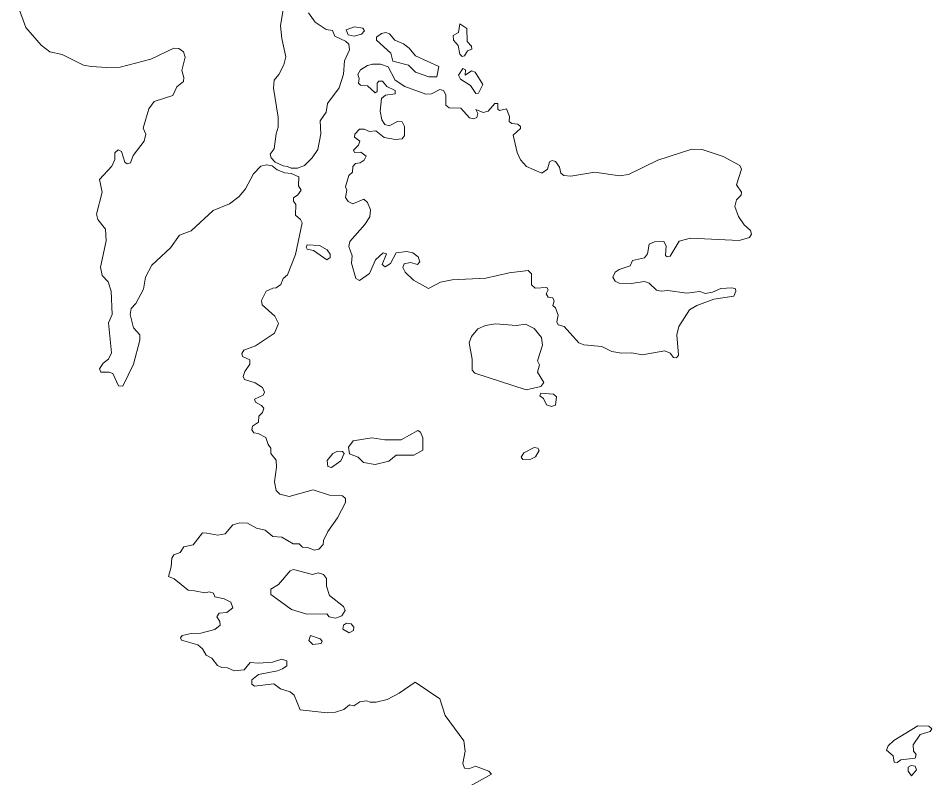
# Model space of a CAD drawing. Extents: x 369010 to 739155, y 6377141 to 6616555.
# Drawn here: x 445131 to 446888, y 6473731 to 6475191 of the extents above; entities that cross this region are included whole.
import ezdxf

# ---------------------------------------------------------------- set-up
doc = ezdxf.new("R2010")
doc.units = 0
doc.header["$LTSCALE"] = 40
doc.layers.add('1', color=7, linetype='Continuous', lineweight=13)

msp = doc.modelspace()

# ---------------------------------------------------------------- linework, layer by layer
at = {"layer": '1'}
for points in [[(445281.4, 6474814.17), (445291.83, 6474856.53), (445286.86, 6474880.7), (445310.36, 6474906.68), (445316.16, 6474919.59), (445316.16, 6474932.5), (445322.94, 6474938.13), (445329.4, 6474934.98), (445335.52, 6474914.63), (445340.32, 6474910.82), (445346.77, 6474913.14), (445351.74, 6474927.04), (445372.59, 6474955.01), (445376.23, 6474967.92), (445371.1, 6474980), (445381.86, 6475016.58), (445392.29, 6475031.31), (445427.87, 6475042.73), (445435.48, 6475058.95), (445448.23, 6475069.54), (445449.06, 6475077.15), (445445.25, 6475090.39), (445451.87, 6475116.04), (445448.39, 6475126.64), (445439.79, 6475132.59), (445429.69, 6475133.42), (445385.67, 6475112.57), (445326.58, 6475096.85), (445301.09, 6475096.35), (445270.97, 6475098.17), (445256.08, 6475100.98), (445215.36, 6475121.67), (445191.37, 6475126.64), (445174.82, 6475139.05), (445145.19, 6475172.98), (445130.63, 6475213.86)], [(445640.71, 6475211.71), (445635.25, 6475176.45), (445637.56, 6475151.96), (445645.01, 6475116.71), (445641.7, 6475101.65), (445632.1, 6475083.11), (445622.83, 6475072.19), (445621.51, 6475056.79), (445630.78, 6475000.85), (445630.78, 6474981.49), (445626.81, 6474968.58), (445623.17, 6474940.28), (445615.22, 6474929.69), (445617.04, 6474922.9), (445624.99, 6474914.29), (445640.21, 6474907.01), (445648.49, 6474906.02), (445655.6, 6474902.54), (445667.69, 6474902.54), (445680.93, 6474908.17), (445695.66, 6474922.57), (445707.08, 6474938.79)], [(445707.08, 6474938.79), (445712.54, 6474969.08), (445711.38, 6474994.07), (445723.13, 6475010.62), (445725.45, 6475026.84), (445748.12, 6475057.46), (445756.23, 6475083.44), (445758.05, 6475109.26), (445767.48, 6475130.28), (445766.82, 6475141.04), (445760.04, 6475147.32), (445739.35, 6475156.43), (445735.05, 6475167.35), (445723.13, 6475169.67), (445701.95, 6475183.74), (445689.04, 6475201.78)], [(446053.14, 6475016.25), (446053.14, 6475027.17), (446047.19, 6475027.17), (446034.28, 6475012.44), (446025.01, 6475010.12), (446010.78, 6475015.91), (446014.75, 6475007.64), (446012.6, 6475000.36), (446006.97, 6474997.71), (445998.69, 6474999.7), (445981.65, 6475018.07), (445959.63, 6475018.89), (445953.35, 6475024.19), (445952.85, 6475043.55), (445948.88, 6475051.83), (445941.76, 6475053.98), (445925.54, 6475045.71), (445914.45, 6475045.04), (445874.4, 6475059.61), (445855.7, 6475072.19), (445842.13, 6475097.51), (445827.4, 6475102.8), (445812.01, 6475102.8), (445802.24, 6475100.49), (445788.67, 6475091.88), (445783.7, 6475083.11), (445786.52, 6475075.16), (445785.36, 6475066.23), (445789, 6475062.42), (445802.57, 6475060.93), (445816.97, 6475047.69), (445821.27, 6475050.34), (445821.27, 6475066.06), (445824.25, 6475070.03), (445831.37, 6475070.37), (445839.31, 6475059.77), (445855.37, 6475051.83), (445855.37, 6475046.04), (445836.83, 6475043.06), (445829.38, 6475036.6), (445826.57, 6475012.11), (445829.71, 6474995.56), (445835.67, 6474986.45), (445843.95, 6474984.14), (445859.84, 6474992.58), (445868.94, 6474991.75), (445873.9, 6474983.14), (445873.57, 6474965.77), (445869.27, 6474959.15), (445856.03, 6474957.82), (445834.68, 6474961.79), (445818.13, 6474974.37), (445806.38, 6474973.55), (445796.28, 6474977.85), (445787.18, 6474977.85), (445777.75, 6474968.41), (445777.42, 6474962.29), (445787.84, 6474954.68), (445785.19, 6474947.06), (445775.43, 6474937.3), (445777.42, 6474933.16), (445789.5, 6474933.49), (445799.59, 6474926.05), (445796.28, 6474918.43), (445788.01, 6474912.81), (445779.24, 6474911.65), (445773.94, 6474905.69), (445773.77, 6474895.1), (445766.49, 6474888.97), (445759.87, 6474867.13), (445762.35, 6474860.34), (445759.87, 6474846.6), (445765.17, 6474838.66), (445774.44, 6474834.52), (445795.29, 6474842.96), (445802.41, 6474836.51), (445807.87, 6474822.77), (445806.71, 6474809.37), (445797.28, 6474794.47), (445768.64, 6474762.03), (445766.33, 6474752.1), (445773.11, 6474734.39), (445771.79, 6474719.83), (445780.06, 6474690.7), (445787.18, 6474686.89), (445806.05, 6474700.46), (445817.8, 6474726.61), (445832.36, 6474739.69), (445839.15, 6474738.2), (445830.54, 6474717.51), (445836.17, 6474713.37), (445846.76, 6474719.33), (445857.68, 6474739.69), (445877.21, 6474742.67), (445889.3, 6474740.02), (445900.05, 6474732.24), (445903.03, 6474722.81), (445898.9, 6474717.35), (445884.83, 6474721.15), (445873.08, 6474719)], [(446159.23, 6474653.63), (446161.55, 6474647.17), (446158.9, 6474638.9), (446164.2, 6474633.93), (446169.33, 6474619.86), (446166.68, 6474607.45), (446169.49, 6474601.49), (446180.75, 6474598.35), (446208.72, 6474567.07), (446218.48, 6474562.93), (446253.4, 6474559.95), (446272.27, 6474550.02), (446290.97, 6474547.04), (446310.83, 6474547.7), (446331.03, 6474544.06), (446374.55, 6474551.51), (446384.81, 6474547.37), (446390.77, 6474538.77), (446396.57, 6474538.27), (446400.7, 6474542.9), (446397.23, 6474582.62), (446401.03, 6474598.51), (446422.05, 6474630.62), (446435.96, 6474638.9), (446468.39, 6474650.81), (446507.12, 6474656.61), (446511.26, 6474666.04), (446510.43, 6474671), (446503.98, 6474672.82), (446481.8, 6474671.67), (446466.08, 6474664.05), (446452.84, 6474661.9), (446441.42, 6474665.71), (446416.59, 6474662.23), (446380.02, 6474667.86), (446367.6, 6474666.37), (446358.17, 6474668.36), (446344.1, 6474681.93), (446335, 6474684.91), (446309.68, 6474681.1), (446286.34, 6474681.93), (446278.73, 6474685.24), (446274.59, 6474693.35), (446278.73, 6474702.62), (446286.84, 6474708.24), (446307.69, 6474714.86), (446312.16, 6474724.96), (446335, 6474730.25), (446341.29, 6474738.2), (446344.27, 6474756.4), (446354.2, 6474760.87), (446372.57, 6474762.03), (446376.71, 6474753.76), (446375.55, 6474734.72), (446379.02, 6474732.57), (446384.65, 6474733.73), (446402.03, 6474762.69), (446423.87, 6474768.49), (446517.38, 6474763.52), (446537.41, 6474769.48), (446541.22, 6474775.6), (446539.23, 6474782.72), (446527.15, 6474793.81), (446516.39, 6474810.03), (446509.27, 6474828.89), (446512.42, 6474841.64), (446521.36, 6474850.74), (446521.85, 6474856.87), (446512.42, 6474870.77), (446521.69, 6474900.56), (446518.38, 6474908.17), (446486.43, 6474925.55), (446446.38, 6474938.79), (446426.19, 6474939.29), (446361.15, 6474918.43), (446304.71, 6474890.46), (446287.33, 6474888.15), (446239.83, 6474895.26), (446193.82, 6474887.48), (446180.25, 6474888.97), (446174.62, 6474893.44), (446171.98, 6474904.86), (446164.2, 6474915.45), (446157.74, 6474917.61), (446152.78, 6474915.29), (446148.64, 6474900.56), (446138.05, 6474893.11), (446108.26, 6474905.85), (446096.51, 6474918.76), (446090.22, 6474932.67), (446082.77, 6474966.1), (446096.67, 6474979.17), (446097, 6474982.98), (446091.38, 6474987.61), (446079.96, 6474988.77), (446074.83, 6474992.74), (446075.82, 6475002.34), (446069.86, 6475017.07), (446056.62, 6475013.93), (446053.14, 6475016.25)], [(445697.81, 6474284.39), (445651.96, 6474271.15), (445633.76, 6474275.78), (445626.97, 6474283.23), (445623.66, 6474299.61), (445627.47, 6474327.58), (445626.64, 6474341.15), (445616.38, 6474354.23), (445616.21, 6474364.49), (445611.25, 6474371.44), (445606.78, 6474385.01), (445592.05, 6474392.46), (445583.78, 6474393.62), (445579.97, 6474399.58), (445581.46, 6474406.53), (445592.55, 6474414.47), (445593.21, 6474425.73), (445600.49, 6474432.84), (445602.97, 6474441.28), (445598.51, 6474446.25), (445587.25, 6474452.54), (445585.1, 6474458.33), (445601.65, 6474466.11), (445603.97, 6474471.9), (445600.16, 6474481.34), (445586.26, 6474489.94), (445565.74, 6474496.4), (445563.09, 6474502.36), (445566.56, 6474511.95), (445576, 6474526.19), (445576, 6474534.13), (445561.93, 6474540.92), (445560.6, 6474546.55), (445564.58, 6474553), (445587.09, 6474560.94), (445623.83, 6474585.27), (445631.44, 6474604.14), (445624.16, 6474618.37), (445599.99, 6474640.05), (445598.51, 6474648.33), (445607.77, 6474666.04), (445620.19, 6474672), (445626.97, 6474672.82), (445635.74, 6474679.28), (445640.21, 6474690.53), (445648.65, 6474697.82), (445663.88, 6474736.71), (445676.79, 6474797.61), (445673.64, 6474803.9), (445664.21, 6474812.68), (445664.71, 6474832.7), (445659.91, 6474839.49), (445660.24, 6474845.94), (445668.68, 6474851.24), (445674.64, 6474860.67), (445669.84, 6474868.62), (445670.17, 6474886.32), (445655.44, 6474892.28), (445643.69, 6474893.77), (445628.63, 6474899.9), (445619.19, 6474907.51), (445608.1, 6474909.33), (445597.51, 6474906.35), (445583.44, 6474891.95), (445567.56, 6474862.82), (445555.81, 6474848.09), (445536.94, 6474834.52), (445505.82, 6474821.28), (445462.96, 6474782.39), (445440.78, 6474773.78), (445423.73, 6474749.45), (445387.32, 6474716.35), (445375.07, 6474693.18), (445371.76, 6474669.85), (445356.7, 6474642.54), (445348.1, 6474633.1), (445345.78, 6474621.52), (445352.24, 6474595.7), (445364.32, 6474582.46), (445364.65, 6474572.36), (445352.4, 6474525.86), (445331.71, 6474483.49), (445323.44, 6474483.98), (445312.85, 6474507.65), (445305.73, 6474510.8), (445289.34, 6474510.47), (445287.19, 6474517.09), (445293.81, 6474527.68), (445304.4, 6474535.29), (445309.7, 6474547.7), (445304.4, 6474605.3), (445311.19, 6474621.52), (445309.54, 6474666.04), (445303.25, 6474684.24), (445292.16, 6474696.16), (445288.52, 6474712.21), (445299.94, 6474763.19), (445298.45, 6474785.53), (445283.39, 6474804.4), (445281.4, 6474814.17)], [(445873.08, 6474719), (445870.59, 6474712.05), (445874.57, 6474703.11), (445890.62, 6474687.22), (445919.91, 6474671.34), (445942.92, 6474683.42), (445965.43, 6474688.38), (446029.97, 6474691.03), (446074.66, 6474701.62), (446111.4, 6474706.09), (446117.86, 6474699.31), (446118.19, 6474678.45), (446124.97, 6474672.16), (446147.32, 6474673.16), (446149.63, 6474669.02), (446146.16, 6474661.07), (446149.63, 6474654.78), (446159.23, 6474653.63)], [(446010.11, 6473752.79), (445997.04, 6473747.99), (445989.09, 6473748.98), (445985.62, 6473758.08), (445990.25, 6473781.92), (445987.61, 6473801.94), (445951.53, 6473850.27), (445941.26, 6473882.54), (445894.26, 6473914.49), (445863.15, 6473893.47), (445840.14, 6473880.89), (445819.12, 6473876.09), (445807.37, 6473876.09), (445800.25, 6473878.57), (445787.51, 6473876.75), (445776.42, 6473869.14), (445767.82, 6473870.79), (445756.73, 6473861.69), (445741.17, 6473857.06), (445724.62, 6473855.23), (445672.65, 6473861.19), (445661.4, 6473889.16), (445653.62, 6473896.11), (445635.08, 6473901.41), (445622.01, 6473911.51), (445585.26, 6473906.54), (445579.97, 6473910.35), (445579.64, 6473918.62), (445592.55, 6473929.22), (445629.45, 6473936.5), (445639.22, 6473940.3), (445647.16, 6473945.6), (445647.16, 6473955.36), (445637.73, 6473958.84), (445619.69, 6473953.05), (445592.88, 6473950.9), (445576.66, 6473952.05), (445565.07, 6473938.32), (445545.71, 6473936), (445533.3, 6473941.79), (445522.37, 6473942.46), (445514.1, 6473946.76), (445502.68, 6473960.33), (445491.76, 6473966.29), (445485.14, 6473978.37), (445476.03, 6473985.98), (445444.42, 6473995.09), (445442.77, 6473999.55), (445445.75, 6474004.02), (445463.12, 6474007.83), (445481.82, 6474008.66), (445508.97, 6474015.44), (445519.06, 6474023.72), (445518.07, 6474030.83), (445512.77, 6474040.1), (445517.24, 6474046.89), (445531.64, 6474048.21), (445543.23, 6474057.48), (445539.59, 6474068.24), (445526.51, 6474074.69), (445508.8, 6474078.83), (445506.15, 6474085.78), (445497.71, 6474088.43), (445489.77, 6474086.11), (445469.74, 6474090.25), (445457.66, 6474091.08), (445430.35, 6474112.92), (445419.43, 6474117.89), (445424.73, 6474136.26), (445425.72, 6474152.98), (445430.02, 6474159.1), (445442.1, 6474163.9), (445449.22, 6474174.49), (445466.93, 6474178.63), (445484.97, 6474201.63), (445493.24, 6474200.64), (445514.76, 6474196.84), (445528.83, 6474199.81), (445543.23, 6474216.86), (445556.8, 6474221), (445571.53, 6474220.17), (445589.07, 6474210.74), (445605.62, 6474206.6), (445620.52, 6474194.85), (445637.4, 6474193.36), (445659.74, 6474180.45), (445671.16, 6474180.12), (445677.45, 6474174.16), (445686.88, 6474173.33), (445700.29, 6474168.04), (445708.73, 6474170.02), (445717.01, 6474179.46), (445717.83, 6474187.07), (445726.11, 6474204.28), (445744.98, 6474230.43), (445760.04, 6474259.89), (445760.2, 6474267.51), (445754.58, 6474272.8), (445729.58, 6474274.29), (445697.81, 6474284.39)], [(445982.14, 6473704.96), (446040.9, 6473737.73), (446035.93, 6473743.35), (446010.11, 6473752.79)]]:
    msp.add_lwpolyline(points, dxfattribs=at)
for points in [[(445777.58, 6475174.63), (445761.53, 6475168.51), (445765.17, 6475159.41), (445776.92, 6475156.43), (445790.99, 6475160.56), (445796.94, 6475166.69), (445793.63, 6475172.32)], [(445984.3, 6475117.2), (445988.93, 6475118.69), (445994.89, 6475128.13), (446003, 6475131.93), (446002.5, 6475137.23), (445994.23, 6475146.17), (445993.56, 6475171.49), (445979.83, 6475180.26), (445977.67, 6475163.54), (445966.92, 6475157.59), (445968.08, 6475148.81), (445976.52, 6475138.39), (445980.16, 6475122)], [(445935.97, 6475078.64), (445939.44, 6475098.17), (445894.59, 6475118.69), (445882.51, 6475133.75), (445871.59, 6475142.03), (445854.87, 6475148.81), (445844.78, 6475161.06), (445837.99, 6475163.54), (445829.22, 6475161.72), (445819.45, 6475154.61), (445819.45, 6475148.98), (445847.59, 6475123.66), (445851.4, 6475108.76), (445881.19, 6475100.82), (445894.43, 6475087.58), (445920.58, 6475078.64)], [(445986.12, 6475094.2), (445977.51, 6475081.62), (445981.48, 6475073.68), (446000.35, 6475061.59), (446010.61, 6475046.53), (446015.91, 6475047.19), (446024.18, 6475063.41), (446009.45, 6475087.25), (446002.67, 6475090.06), (445990.25, 6475081.62), (445990.92, 6475091.88)], [(445724.29, 6474726.45), (445730.74, 6474730.75), (445730.41, 6474737.54), (445724.62, 6474745.81), (445710.05, 6474754.09), (445686.55, 6474755.58), (445684.57, 6474750.94), (445686.55, 6474746.8), (445698.64, 6474744.32)], [(446107.76, 6474476.87), (446136.06, 6474483.16), (446141.36, 6474490.44), (446129.61, 6474510.8), (446133.41, 6474524.7), (446129.28, 6474532.31), (446139.21, 6474562.27), (446137.22, 6474577), (446122.82, 6474594.21), (446106.27, 6474602.65), (446088.89, 6474600.33), (446048.51, 6474603.64), (446029.15, 6474600), (446014.91, 6474593.55), (446002.34, 6474579.15), (445998.2, 6474567.07), (446003.49, 6474535.62), (446003.49, 6474514.6), (446008.79, 6474508.81)], [(446156.25, 6474444.76), (446164.36, 6474447.24), (446165.69, 6474462.8), (446160.06, 6474468.43), (446135.57, 6474470.41), (446134.08, 6474464.95), (446141.19, 6474460.15), (446146.82, 6474447.41)], [(445899.06, 6474398.25), (445867.28, 6474380.38), (445835.67, 6474380.71), (445811.01, 6474384.52), (445774.77, 6474378.23), (445765.66, 6474366.48), (445767.65, 6474353.57), (445784.7, 6474346.78), (445794.46, 6474336.69), (445817.14, 6474332.71), (445843.29, 6474339.33), (445857.85, 6474350.92), (445891.28, 6474351.25), (445908.66, 6474360.35), (445908.66, 6474384.52), (445904.52, 6474395.11)], [(446122.82, 6474365.98), (446103.29, 6474355.22), (446098.33, 6474347.11), (446100.98, 6474342.64), (446116.86, 6474343.31), (446125.47, 6474347.61), (446132.75, 6474360.02), (446129.77, 6474364.16)], [(445744.48, 6474358.86), (445735.71, 6474354.06), (445725.12, 6474340.82), (445725.94, 6474329.07), (445733.39, 6474327.42), (445751.1, 6474340.33), (445757.55, 6474354.39), (445754.24, 6474358.2)], [(445740.67, 6474037.29), (445752.75, 6474042.25), (445759.54, 6474052.02), (445756.07, 6474059.63), (445729.25, 6474081.15), (445723.63, 6474099.02), (445723.3, 6474113.75), (445718, 6474121.53), (445707.74, 6474124.68), (445696.48, 6474121.2), (445660.07, 6474130.96), (445653.62, 6474128.81), (445630.94, 6474102), (445616.21, 6474093.23), (445616.71, 6474083.13), (445655.94, 6474054.34), (445685.89, 6474044.9), (445724.45, 6474046.06), (445728.59, 6474039.94)], [(445767.15, 6474009.32), (445775.26, 6474013.62), (445776.42, 6474019.91), (445771.13, 6474026.37), (445762.02, 6474028.19), (445756.56, 6474024.05), (445755.24, 6474016.6)], [(445697.31, 6473987.14), (445713.53, 6473988.63), (445715.19, 6473993.43), (445711.05, 6473998.06), (445692.51, 6474004.19), (445689.37, 6473994.75)], [(446860.8, 6473830.41), (446814.79, 6473802.27), (446803.87, 6473792.18), (446801.06, 6473783.41), (446813.3, 6473772.98), (446815.46, 6473760.9), (446821.08, 6473760.07), (446828.37, 6473765.37), (446856, 6473768.01), (446857.83, 6473775.46), (446852.86, 6473781.59), (446852.2, 6473794), (446865.77, 6473813.69), (446884.64, 6473819.32), (446887.78, 6473824.95), (446881.99, 6473829.91)], [(446849.05, 6473734.25), (446858.49, 6473745.67), (446855.67, 6473752.79), (446848.06, 6473754.28), (446842.43, 6473751.3), (446842.27, 6473743.02)]]:
    msp.add_lwpolyline(points, close=True, dxfattribs=at)

doc.saveas('drawing.dxf')
